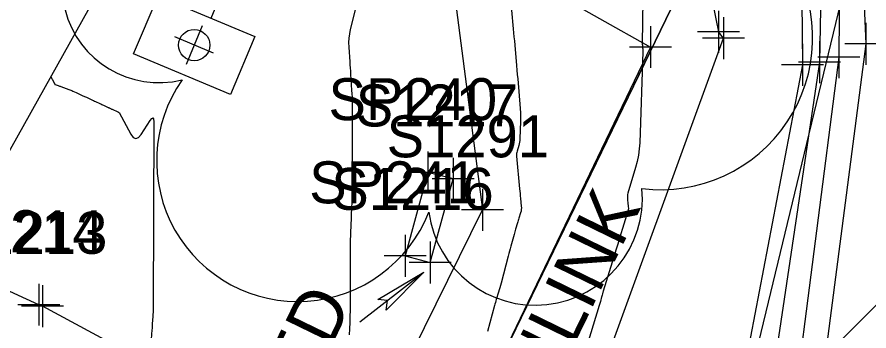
# Model space of a CAD drawing. Extents: x 816928 to 825690, y 436959 to 448212.
# Drawn here: x 818845.4 to 818926.6, y 444674.6 to 444704.5 of the extents above; entities that cross this region are included whole.
import ezdxf

# ---------------------------------------------------------------- set-up
doc = ezdxf.new("R2010")
doc.units = 0
for name, color, linetype in [('DESIGN - SCRATCH - User 1', 7, 'Continuous'), ('SURVEY - CONTOURS - Index with Text', 7, 'Continuous'), ('SURVEY - CONTOURS - Intermediate with optional Text', 7, 'Continuous'), ('SURVEY - DTM - Breaklines', 7, 'Continuous'), ('SURVEY - DTM - Breaklines - Points - Locators', 7, 'Continuous'), ('SURVEY - DTM - Breaklines - Points - Numbers', 7, 'Continuous'), ('SURVEY - NON-TRANSPORTATION - Buildings', 7, 'Continuous'), ('SURVEY - NON-TRANSPORTATION - Buildings - Points - Locators', 7, 'Continuous'), ('SURVEY - NON-TRANSPORTATION - Buildings - Points - Numbers', 7, 'Continuous'), ('SURVEY - NON-TRANSPORTATION - Buildings Text', 7, 'Continuous'), ('SURVEY - NON-TRANSPORTATION - Features', 7, 'Continuous'), ('SURVEY - NON-TRANSPORTATION - Features - Points - Locators', 7, 'Continuous'), ('SURVEY - NON-TRANSPORTATION - Features - Points - Numbers', 7, 'Continuous'), ('SURVEY - NON-TRANSPORTATION - Features Text', 7, 'Continuous'), ('SURVEY - PROPERTY - Parcels', 7, 'Continuous'), ('SURVEY - PROPERTY - Property Lines', 7, 'Continuous'), ('SURVEY - VEGETATION - Features with Text', 7, 'Continuous')]:
    doc.layers.add(name, color=color, linetype=linetype)

msp = doc.modelspace()

# ---------------------------------------------------------------- linework, layer by layer
at = {"layer": 'DESIGN - SCRATCH - User 1'}
msp.add_lwpolyline([(818943.136, 444492.177), (818941.02, 444542.4), (818912.441, 444589.118), (818950.738, 444625.43), (818922.402, 444672.232), (818960.538, 444710.463), (818994.183, 444724.034), (818956.676, 444741.89), (818942.955, 444788.142), (818956.171, 444831.571), (819007.723, 444876.332)], dxfattribs=at)
at = {"layer": 'SURVEY - CONTOURS - Index with Text'}
msp.add_lwpolyline([(818848.642, 444698.874), (818848.721, 444698.721), (818848.738, 444698.688), (818848.754, 444698.656), (818848.771, 444698.623), (818848.788, 444698.59), (818849, 444698.179), (818849.004, 444698.171), (818849.008, 444698.164), (818849.012, 444698.156), (818849.016, 444698.148), (818849.029, 444698.123), (818849.032, 444698.119), (818849.036, 444698.114), (818849.041, 444698.111), (818849.046, 444698.109), (818849.342, 444698.003), (818849.405, 444697.98), (818849.469, 444697.957), (818849.532, 444697.934), (818849.596, 444697.912), (818850.359, 444697.638), (818850.456, 444697.602), (818850.552, 444697.564), (818850.647, 444697.523), (818850.741, 444697.481), (818851.048, 444697.339), (818851.114, 444697.308), (818851.179, 444697.278), (818851.245, 444697.247), (818851.311, 444697.217), (818851.699, 444697.037), (818851.782, 444696.998), (818851.865, 444696.96), (818851.949, 444696.921), (818852.032, 444696.883), (818852.499, 444696.666), (818852.599, 444696.619), (818852.7, 444696.573), (818852.8, 444696.527), (818852.9, 444696.48), (818853.314, 444696.288), (818853.403, 444696.247), (818853.491, 444696.206), (818853.58, 444696.165), (818853.669, 444696.124), (818854.104, 444695.922), (818854.142, 444695.904), (818854.18, 444695.887), (818854.218, 444695.869), (818854.256, 444695.851), (818854.381, 444695.794), (818854.407, 444695.781), (818854.434, 444695.769), (818854.461, 444695.756), (818854.487, 444695.744), (818855.024, 444695.495), (818855.037, 444695.489), (818855.049, 444695.484), (818855.062, 444695.478), (818855.075, 444695.472), (818855.117, 444695.452), (818855.126, 444695.447), (818855.133, 444695.441), (818855.14, 444695.434), (818855.145, 444695.426), (818856.26, 444693.383), (818856.494, 444693.064), (818856.736, 444692.952), (818856.985, 444693.046), (818857.242, 444693.348), (818858.092, 444694.67), (818858.251, 444694.876), (818858.364, 444694.927), (818858.432, 444694.823), (818858.453, 444694.563), (818858.383, 444676.831), (818858.381, 444676.621), (818858.375, 444676.411), (818858.367, 444676.201), (818858.354, 444675.991), (818858.31, 444675.306), (818858.3, 444675.159), (818858.291, 444675.013), (818858.281, 444674.866), (818858.271, 444674.719), (818858.214, 444673.831)], dxfattribs=at)
at = {"layer": 'SURVEY - CONTOURS - Intermediate with optional Text'}
for points in [[(818905.151, 444714.522), (818904.98, 444702.002), (818904.98, 444701.971), (818904.98, 444701.94), (818904.982, 444701.909), (818904.984, 444701.878), (818904.993, 444701.778), (818904.995, 444701.756), (818904.997, 444701.734), (818904.999, 444701.713), (818905.001, 444701.691), (818905.011, 444701.574), (818905.013, 444701.549), (818905.016, 444701.524), (818905.018, 444701.499), (818905.02, 444701.474), (818905.03, 444701.358), (818905.032, 444701.333), (818905.033, 444701.309), (818905.034, 444701.284), (818905.033, 444701.259), (818904.735, 444692.561), (818904.696, 444691.959), (818904.618, 444691.362), (818904.501, 444690.772), (818904.347, 444690.188), (818903.616, 444687.738), (818903.583, 444687.607), (818903.564, 444687.476), (818903.557, 444687.343), (818903.564, 444687.209), (818903.613, 444686.689), (818903.618, 444686.635), (818903.623, 444686.581), (818903.629, 444686.526), (818903.634, 444686.472), (818903.651, 444686.294), (818903.652, 444686.256), (818903.651, 444686.219), (818903.645, 444686.182), (818903.635, 444686.145), (818902.814, 444683.471), (818902.637, 444682.899), (818902.461, 444682.326), (818902.285, 444681.753), (818902.109, 444681.18), (818901.261, 444678.42), (818901.244, 444678.364), (818901.227, 444678.308), (818901.212, 444678.252), (818901.196, 444678.196), (818901.147, 444678.012), (818901.137, 444677.973), (818901.126, 444677.933), (818901.116, 444677.894), (818901.105, 444677.855), (818900.987, 444677.412), (818900.961, 444677.317), (818900.934, 444677.222), (818900.906, 444677.128), (818900.878, 444677.034), (818899.724, 444673.291)], [(818877.661, 444705.351), (818877.169, 444703.362), (818877.082, 444702.944), (818877.029, 444702.524), (818877.008, 444702.101), (818877.02, 444701.675), (818877.114, 444700.278), (818877.134, 444699.979), (818877.154, 444699.679), (818877.174, 444699.38), (818877.194, 444699.081), (818877.297, 444697.552), (818877.316, 444697.225), (818877.33, 444696.897), (818877.339, 444696.569), (818877.342, 444696.24), (818877.347, 444694.214), (818877.347, 444694.148), (818877.347, 444694.081), (818877.347, 444694.015), (818877.348, 444693.949), (818877.348, 444693.733), (818877.348, 444693.686), (818877.348, 444693.64), (818877.348, 444693.593), (818877.348, 444693.547), (818877.351, 444692.32), (818877.352, 444692.058), (818877.352, 444691.795), (818877.353, 444691.532), (818877.353, 444691.269), (818877.356, 444690.134), (818877.357, 444689.89), (818877.357, 444689.647), (818877.358, 444689.404), (818877.358, 444689.16), (818877.361, 444687.983), (818877.361, 444687.978), (818877.361, 444687.974), (818877.361, 444687.97), (818877.361, 444687.966), (818877.361, 444687.952), (818877.361, 444687.949), (818877.361, 444687.946), (818877.361, 444687.943), (818877.361, 444687.94), (818877.326, 444687.177), (818877.319, 444687.013), (818877.311, 444686.849), (818877.304, 444686.686), (818877.296, 444686.522), (818877.207, 444684.554), (818877.19, 444684.133), (818877.178, 444683.711), (818877.17, 444683.289), (818877.166, 444682.867), (818877.141, 444676.588), (818877.134, 444676.003), (818877.119, 444675.419), (818877.094, 444674.836), (818877.06, 444674.252)], [(818892.532, 444705.199), (818892.691, 444703.404), (818892.725, 444703.02), (818892.759, 444702.635), (818892.793, 444702.251), (818892.827, 444701.866), (818893.001, 444699.902), (818893.038, 444699.481), (818893.075, 444699.06), (818893.112, 444698.639), (818893.149, 444698.218), (818893.324, 444696.239), (818893.355, 444695.821), (818893.373, 444695.402), (818893.377, 444694.984), (818893.369, 444694.565), (818893.314, 444692.948), (818893.303, 444692.779), (818893.281, 444692.612), (818893.249, 444692.446), (818893.205, 444692.283), (818893.046, 444691.75), (818893.018, 444691.636), (818893.001, 444691.52), (818892.995, 444691.403), (818893.001, 444691.285), (818893.296, 444688.178), (818893.318, 444687.947), (818893.34, 444687.717), (818893.362, 444687.486), (818893.384, 444687.256), (818893.455, 444686.503), (818893.463, 444686.342), (818893.455, 444686.183), (818893.431, 444686.026), (818893.391, 444685.87), (818893.233, 444685.356), (818893.199, 444685.246), (818893.165, 444685.136), (818893.131, 444685.025), (818893.097, 444684.915), (818892.913, 444684.315), (818892.874, 444684.186), (818892.836, 444684.057), (818892.799, 444683.928), (818892.764, 444683.798), (818892.469, 444682.694), (818892.406, 444682.458), (818892.343, 444682.221), (818892.28, 444681.985), (818892.216, 444681.748), (818891.526, 444679.163), (818891.468, 444678.951), (818891.408, 444678.739), (818891.346, 444678.528), (818891.282, 444678.317), (818891.07, 444677.63), (818891.026, 444677.482), (818890.982, 444677.334), (818890.94, 444677.186), (818890.899, 444677.037), (818890.231, 444674.556)]]:
    msp.add_lwpolyline(points, dxfattribs=at)
at = {"layer": 'SURVEY - DTM - Breaklines'}
for points in [[(818857.909, 444897.858), (818878.691, 444851.985), (818893.014, 444823.392), (818907.004, 444770.762), (818925.4, 444721.822), (818926.271, 444701.981)], [(818856.706, 444897.061), (818876.873, 444850.614), (818889.633, 444820.803), (818906.506, 444770.257), (818923.857, 444720.855), (818923.704, 444700.722)], [(818854.932, 444895.098), (818874.81, 444849.06), (818887.807, 444819.205), (818904.671, 444769.551), (818922.196, 444718.809), (818921.868, 444700.222)], [(818854.318, 444894.621), (818873.527, 444848.103), (818884.269, 444815.427), (818903.999, 444768.524), (818920.083, 444715.186), (818920.253, 444699.972)], [(818831.974, 444830.742), (818860.984, 444818.946), (818876.547, 444790.897), (818892.79, 444751.919), (818898.791, 444733.313), (818909.837, 444714.942), (818912.23, 444703.116)], [(818838.758, 444818.112), (818842.895, 444814.913), (818848.84, 444802.199), (818861.487, 444776.931), (818874.044, 444743.942), (818885.01, 444722.851), (818889.756, 444686.166)], [(818834.505, 444595.812), (818858.319, 444585.399), (818863, 444587.984), (818891.419, 444643.942), (818912.722, 444702.515), (818912.23, 444703.116)], [(818926.271, 444701.981), (818919.343, 444648.719), (818911.216, 444578.537), (818911.045, 444522.295)], [(818921.868, 444700.222), (818914.055, 444647.821), (818905.489, 444577.714), (818903.2, 444524.553)], [(818923.704, 444700.722), (818916.925, 444648.093), (818909.496, 444578.002), (818909.035, 444522.599)], [(818920.253, 444699.972), (818910.731, 444650.295), (818903.991, 444576.323), (818900.604, 444525.559)], [(818837.154, 444598.151), (818850.59, 444606.051), (818871.026, 444648.153), (818889.756, 444686.166)]]:
    msp.add_lwpolyline(points, dxfattribs=at)
at = {"layer": 'SURVEY - DTM - Breaklines - Points - Locators'}
for p, q in [((818912.23, 444705.116), (818912.23, 444701.116)), ((818912.722, 444704.515), (818912.722, 444700.515)), ((818926.271, 444703.981), (818926.271, 444699.981)), ((818914.23, 444703.116), (818910.23, 444703.116)), ((818923.704, 444702.722), (818923.704, 444698.722)), ((818914.722, 444702.515), (818910.722, 444702.515)), ((818920.253, 444701.972), (818920.253, 444697.972)), ((818921.868, 444702.222), (818921.868, 444698.222)), ((818928.271, 444701.981), (818924.271, 444701.981)), ((818923.868, 444700.222), (818919.868, 444700.222)), ((818925.704, 444700.722), (818921.704, 444700.722)), ((818922.253, 444699.972), (818918.253, 444699.972)), ((818889.756, 444688.166), (818889.756, 444684.166)), ((818891.756, 444686.166), (818887.756, 444686.166))]:
    msp.add_line(p, q, dxfattribs=at)
at = {"layer": 'SURVEY - NON-TRANSPORTATION - Buildings'}
for points in [[(818863.363, 444725.23), (818834.552, 444741.322), (818809.927, 444697.232), (818838.738, 444681.141), (818863.363, 444725.23)], [(818884.759, 444681.156), (818886.972, 444689.109), (818884.55, 444689.708), (818882.381, 444681.782), (818884.759, 444681.156)]]:
    msp.add_lwpolyline(points, dxfattribs=at)
at = {"layer": 'SURVEY - NON-TRANSPORTATION - Buildings - Points - Locators'}
for p, q in [((818884.55, 444691.708), (818884.55, 444687.708)), ((818886.972, 444691.109), (818886.972, 444687.109)), ((818886.55, 444689.708), (818882.55, 444689.708)), ((818888.972, 444689.109), (818884.972, 444689.109)), ((818882.381, 444683.782), (818882.381, 444679.782)), ((818884.759, 444683.156), (818884.759, 444679.156)), ((818884.381, 444681.782), (818880.381, 444681.782)), ((818886.759, 444681.156), (818882.759, 444681.156))]:
    msp.add_line(p, q, dxfattribs=at)
at = {"layer": 'SURVEY - NON-TRANSPORTATION - Buildings Text'}
msp.add_line((818878.085, 444675.473), (818884.185, 444680.217), dxfattribs=at)
msp.add_lwpolyline([(818884.185, 444680.217), (818880.597, 444676.603), (818880.711, 444677.515), (818879.799, 444677.629)], close=True, dxfattribs=at)
msp.add_lwpolyline([(818884.185, 444680.217), (818880.597, 444676.603), (818880.711, 444677.515), (818879.799, 444677.629), (818884.185, 444680.217)], dxfattribs=at)
at = {"layer": 'SURVEY - NON-TRANSPORTATION - Features'}
for p, q in [((818863.922, 444704.428), (818864.309, 444705.35)), ((818847.497, 444677.123), (818838.978, 444680.976))]:
    msp.add_line(p, q, dxfattribs=at)
for points in [[(818929.8, 444730.507), (818913.059, 444661.192), (818891.126, 444566.249), (818828.075, 444608.425)], [(818866.904, 444723.565), (818905.763, 444701.678), (818884.412, 444657.233), (818847.854, 444676.967)], [(818856.526, 444701.03), (818858.852, 444706.561), (818868.07, 444702.684), (818865.743, 444697.153), (818856.526, 444701.03)]]:
    msp.add_lwpolyline(points, dxfattribs=at)
msp.add_circle((818862.298, 444701.857), 1.5, dxfattribs=at)
at = {"layer": 'SURVEY - NON-TRANSPORTATION - Features - Points - Locators'}
for p, q in [((818863.073, 444703.7), (818861.522, 444700.013)), ((818905.763, 444703.678), (818905.763, 444699.678)), ((818864.141, 444701.081), (818860.454, 444702.632)), ((818907.763, 444701.678), (818903.763, 444701.678)), ((818847.497, 444679.123), (818847.497, 444675.123)), ((818847.854, 444678.967), (818847.854, 444674.967)), ((818849.497, 444677.123), (818845.497, 444677.123)), ((818849.854, 444676.967), (818845.854, 444676.967))]:
    msp.add_line(p, q, dxfattribs=at)
at = {"layer": 'SURVEY - PROPERTY - Parcels'}
for p, q in [((818912.209, 444714.614), (818853.355, 444593.137)), ((818853.355, 444593.137), (818912.209, 444714.614))]:
    msp.add_line(p, q, dxfattribs=at)
at = {"layer": 'SURVEY - PROPERTY - Property Lines'}
msp.add_line((818853.355, 444593.137), (818912.209, 444714.614), dxfattribs=at)
at = {"layer": 'SURVEY - VEGETATION - Features with Text'}
for centre, radius, start, end in [((818858.943, 444707.52), 9.237, 105.03166, 283.77731), ((818906.725, 444702.551), 14.479, 262.95807, 29.80374), ((818872.15, 444690.856), 13.429, 145.05235, 338.47204), ((818894.769, 444687.293), 10.219, 187.67102, 4.99016)]:
    msp.add_arc(centre, radius, start, end, dxfattribs=at)

# ---------------------------------------------------------------- texts
at = {"layer": 'SURVEY - DTM - Breaklines - Points - Numbers'}
msp.add_text('S1291', height=4, dxfattribs=at).set_placement((818880.626, 444691.166))
at = {"layer": 'SURVEY - NON-TRANSPORTATION - Buildings - Points - Numbers'}
for s, p in [('SP240', (818875.089, 444694.708)), ('S1217', (818877.684, 444694.109)), ('SP241', (818873.251, 444686.782)), ('S1216', (818875.361, 444686.156))]:
    msp.add_text(s, height=4, dxfattribs=at).set_placement(p)
at = {"layer": 'SURVEY - NON-TRANSPORTATION - Buildings Text'}
msp.add_text('M. SHED', height=5, rotation=64.08956, dxfattribs=at).set_placement((818865.207, 444652.232))
at = {"layer": 'SURVEY - NON-TRANSPORTATION - Features - Points - Numbers'}
for s, p in [('S1214', (818838.209, 444682.123)), ('S1213', (818838.566, 444681.967))]:
    msp.add_text(s, height=4, dxfattribs=at).set_placement(p)
at = {"layer": 'SURVEY - NON-TRANSPORTATION - Features Text'}
msp.add_text("4' CHAINLINK", height=5, rotation=63.99897, dxfattribs=at).set_placement((818886.257, 444648.219))

doc.saveas('drawing.dxf')
